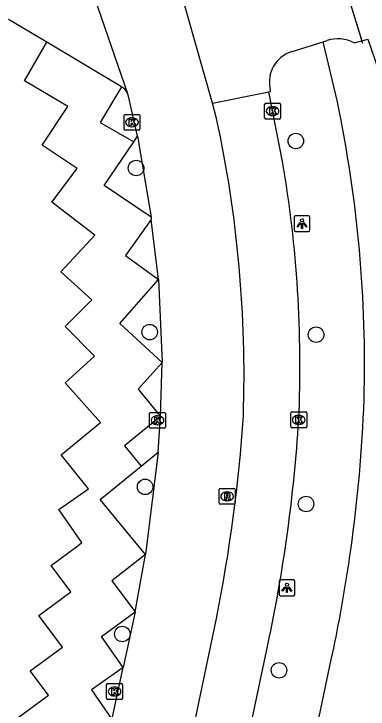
# Model space of a CAD drawing. Extents: x 158087 to 159494, y 382905 to 383981.
# Drawn here: x 159045.48 to 159067.78, y 382975.91 to 383019.71 of the extents above; entities that cross this region are included whole.
import ezdxf

# ---------------------------------------------------------------- set-up
doc = ezdxf.new("R2010")
doc.units = 0
for name, color, linetype in [('IMGEO_Boom', 7, 'Continuous'), ('IMGEO_Fietspad_gesloten', 7, 'Continuous'), ('IMGEO_Haag', 7, 'Continuous'), ('IMGEO_Hek', 7, 'Continuous'), ('IMGEO_Kolk', 7, 'Continuous'), ('IMGEO_Lichtpunt', 7, 'Continuous'), ('IMGEO_Parkeervlak_open', 7, 'Continuous'), ('IMGEO_Rijbaan_lokaal_gesloten', 7, 'Continuous'), ('IMGEO_Rijbaan_lokaal_open', 7, 'Continuous'), ('IMGEO_Rioolput', 7, 'Continuous'), ('IMGEO_Voetpad_open', 7, 'Continuous')]:
    doc.layers.add(name, color=color, linetype=linetype)

msp = doc.modelspace()

# ---------------------------------------------------------------- linework, layer by layer
at = {"layer": 'IMGEO_Boom'}
for centre in [(159063.233, 383011.704), (159053.173, 383010.001), (159054.029, 382999.661), (159064.509, 382999.498), (159053.742, 382989.91), (159063.876, 382988.833), (159052.304, 382980.638), (159062.176, 382978.354)]:
    msp.add_circle(centre, 0.489, dxfattribs=at)
at = {"layer": 'IMGEO_Fietspad_gesloten'}
for points in [[(159067.396, 383018.015), (159067.776, 383018.119), (159068.411, 383016.229)], [(159062.396, 383010.402), (159061.534, 383014.8)], [(159058.242, 383013.116), (159057.99, 383014.093)], [(159052.207, 382952.869), (159058.234, 382981.612)], [(159055.87, 382953.387), (159061.466, 382979.957)]]:
    msp.add_lwpolyline(points, dxfattribs=at)
for centre, radius, start, end in [((158983.276, 382996.919), 76.696, 358.1101, 12.19158), ((158987.417, 382997.525), 76.077, 357.44434, 9.74473), ((158961.087, 383001.008), 99.064, 348.70919, 356.16967), ((158966.692, 383000.23), 96.918, 347.92616, 356.39347)]:
    msp.add_arc(centre, radius, start, end, dxfattribs=at)
at = {"layer": 'IMGEO_Haag'}
for points in [[(159049.725, 383023.11), (159052.635, 383014.7)], [(159053.27, 383012.014), (159054.113, 383006.903)], [(159054.583, 383002.969), (159054.814, 382997.751)], [(159054.567, 382992.101), (159053.757, 382985.651)], [(159053.106, 382982.035), (159052.353, 382978.526)]]:
    msp.add_lwpolyline(points, dxfattribs=at)
at = {"layer": 'IMGEO_Hek'}
msp.add_lwpolyline([(159067.446, 383017.851), (159062.4, 383034.307)], dxfattribs=at)
at = {"layer": 'IMGEO_Kolk'}
for p, q in [((159061.27, 383013.161), (159061.27, 383014.013)), ((159061.345, 383014.087), (159062.197, 383014.087)), ((159061.758, 383013.867), (159061.783, 383013.867)), ((159062.271, 383014.013), (159062.271, 383013.161)), ((159052.416, 383012.457), (159052.416, 383013.309)), ((159052.491, 383013.383), (159053.343, 383013.383)), ((159053.417, 383013.309), (159053.417, 383012.457)), ((159061.781, 383013.307), (159061.756, 383013.307)), ((159052.904, 383013.163), (159052.929, 383013.163)), ((159062.197, 383013.087), (159061.345, 383013.087)), ((159052.927, 383012.603), (159052.902, 383012.603)), ((159053.343, 383012.383), (159052.491, 383012.383)), ((159054.022, 382993.68), (159054.022, 382994.532)), ((159054.097, 382994.606), (159054.949, 382994.606)), ((159055.023, 382994.532), (159055.023, 382993.68)), ((159062.917, 382993.707), (159062.917, 382994.559)), ((159062.992, 382994.633), (159063.844, 382994.633)), ((159063.918, 382994.559), (159063.918, 382993.707)), ((159054.51, 382994.386), (159054.535, 382994.386)), ((159063.405, 382994.413), (159063.43, 382994.413)), ((159054.949, 382993.606), (159054.097, 382993.606)), ((159054.533, 382993.826), (159054.508, 382993.826)), ((159063.844, 382993.633), (159062.992, 382993.633)), ((159063.428, 382993.853), (159063.403, 382993.853)), ((159051.317, 382976.589), (159051.317, 382977.441)), ((159051.392, 382977.515), (159052.244, 382977.515)), ((159052.318, 382977.441), (159052.318, 382976.589)), ((159051.805, 382977.295), (159051.83, 382977.295)), ((159052.244, 382976.515), (159051.392, 382976.515)), ((159051.828, 382976.735), (159051.803, 382976.735))]:
    msp.add_line(p, q, dxfattribs=at)
for points in [[(159061.27, 383013.161), (159061.27, 383014.013)], [(159061.345, 383014.087), (159062.197, 383014.087)], [(159061.591, 383013.787), (159061.714, 383013.787), (159061.714, 383013.636), (159061.844, 383013.787), (159062.008, 383013.787), (159061.862, 383013.636), (159062.015, 383013.387), (159061.863, 383013.387), (159061.778, 383013.551), (159061.714, 383013.484), (159061.714, 383013.387), (159061.591, 383013.387), (159061.591, 383013.787)], [(159062.271, 383014.013), (159062.271, 383013.161)], [(159052.416, 383012.457), (159052.416, 383013.309)], [(159052.491, 383013.383), (159053.343, 383013.383)], [(159053.417, 383013.309), (159053.417, 383012.457)], [(159052.737, 383013.083), (159052.86, 383013.083), (159052.86, 383012.932), (159052.99, 383013.083), (159053.154, 383013.083), (159053.008, 383012.932), (159053.161, 383012.683), (159053.009, 383012.683), (159052.924, 383012.847), (159052.86, 383012.78), (159052.86, 383012.683), (159052.737, 383012.683), (159052.737, 383013.083)], [(159062.197, 383013.087), (159061.345, 383013.087)], [(159053.343, 383012.383), (159052.491, 383012.383)], [(159054.022, 382993.68), (159054.022, 382994.532)], [(159054.097, 382994.606), (159054.949, 382994.606)], [(159055.023, 382994.532), (159055.023, 382993.68)], [(159062.917, 382993.707), (159062.917, 382994.559)], [(159062.992, 382994.633), (159063.844, 382994.633)], [(159063.918, 382994.559), (159063.918, 382993.707)], [(159054.343, 382994.306), (159054.466, 382994.306), (159054.466, 382994.155), (159054.596, 382994.306), (159054.76, 382994.306), (159054.614, 382994.155), (159054.767, 382993.906), (159054.615, 382993.906), (159054.53, 382994.07), (159054.466, 382994.003), (159054.466, 382993.906), (159054.343, 382993.906), (159054.343, 382994.306)], [(159063.238, 382994.333), (159063.361, 382994.333), (159063.361, 382994.182), (159063.491, 382994.333), (159063.655, 382994.333), (159063.509, 382994.182), (159063.662, 382993.933), (159063.51, 382993.933), (159063.425, 382994.097), (159063.361, 382994.03), (159063.361, 382993.933), (159063.238, 382993.933), (159063.238, 382994.333)], [(159054.949, 382993.606), (159054.097, 382993.606)], [(159063.844, 382993.633), (159062.992, 382993.633)], [(159051.317, 382976.589), (159051.317, 382977.441)], [(159051.392, 382977.515), (159052.244, 382977.515)], [(159052.318, 382977.441), (159052.318, 382976.589)], [(159051.638, 382977.215), (159051.761, 382977.215), (159051.761, 382977.064), (159051.891, 382977.215), (159052.055, 382977.215), (159051.909, 382977.064), (159052.062, 382976.815), (159051.91, 382976.815), (159051.825, 382976.979), (159051.761, 382976.912), (159051.761, 382976.815), (159051.638, 382976.815), (159051.638, 382977.215)], [(159052.244, 382976.515), (159051.392, 382976.515)]]:
    msp.add_lwpolyline(points, dxfattribs=at)
for centre, start, end in [((159061.347, 383014.011), 91.552, 178.448), ((159061.347, 383014.011), 91.552, 178.448), ((159062.195, 383014.011), 1.552, 88.448), ((159062.195, 383014.011), 1.552, 88.448), ((159052.493, 383013.307), 91.552, 178.448), ((159052.493, 383013.307), 91.552, 178.448), ((159053.341, 383013.307), 1.552, 88.448), ((159053.341, 383013.307), 1.552, 88.448), ((159061.347, 383013.163), 181.552, 268.448), ((159061.347, 383013.163), 181.552, 268.448), ((159062.195, 383013.163), 271.552, 358.448), ((159062.195, 383013.163), 271.552, 358.448), ((159052.493, 383012.459), 181.552, 268.448), ((159052.493, 383012.459), 181.552, 268.448), ((159053.341, 383012.459), 271.552, 358.448), ((159053.341, 383012.459), 271.552, 358.448), ((159054.099, 382994.53), 91.552, 178.448), ((159054.099, 382994.53), 91.552, 178.448), ((159054.947, 382994.53), 1.552, 88.448), ((159054.947, 382994.53), 1.552, 88.448), ((159062.994, 382994.557), 91.552, 178.448), ((159062.994, 382994.557), 91.552, 178.448), ((159063.842, 382994.557), 1.552, 88.448), ((159063.842, 382994.557), 1.552, 88.448), ((159054.099, 382993.682), 181.552, 268.448), ((159054.099, 382993.682), 181.552, 268.448), ((159054.947, 382993.682), 271.552, 358.448), ((159054.947, 382993.682), 271.552, 358.448), ((159062.994, 382993.709), 181.552, 268.448), ((159062.994, 382993.709), 181.552, 268.448), ((159063.842, 382993.709), 271.552, 358.448), ((159063.842, 382993.709), 271.552, 358.448), ((159051.394, 382977.439), 91.552, 178.448), ((159051.394, 382977.439), 91.552, 178.448), ((159052.242, 382977.439), 1.552, 88.448), ((159052.242, 382977.439), 1.552, 88.448), ((159051.394, 382976.591), 181.552, 268.448), ((159051.394, 382976.591), 181.552, 268.448), ((159052.242, 382976.591), 271.552, 358.448), ((159052.242, 382976.591), 271.552, 358.448)]:
    msp.add_arc(centre, 0.0765, start, end, dxfattribs=at)
for centre, major_axis, ratio, start_param, end_param in [((159061.757, 383013.587), (-0.387, 0.002), 0.722429, 4.712389, 7.853982), ((159061.782, 383013.587), (-0.39, 0.002), 0.717154, 1.570796, 4.712389), ((159052.903, 383012.883), (-0.387, 0.002), 0.722429, 4.712389, 7.853982), ((159052.928, 383012.883), (-0.39, 0.002), 0.717154, 1.570796, 4.712389), ((159054.509, 382994.106), (-0.387, 0.002), 0.722429, 4.712389, 7.853982), ((159054.534, 382994.106), (-0.39, 0.002), 0.717154, 1.570796, 4.712389), ((159063.404, 382994.133), (-0.387, 0.002), 0.722429, 4.712389, 7.853982), ((159063.429, 382994.133), (-0.39, 0.002), 0.717154, 1.570796, 4.712389), ((159051.804, 382977.015), (-0.387, 0.002), 0.722429, 4.712389, 7.853982), ((159051.829, 382977.015), (-0.39, 0.002), 0.717154, 1.570796, 4.712389)]:
    msp.add_ellipse(centre, major_axis=major_axis, ratio=ratio, start_param=start_param, end_param=end_param, dxfattribs=at)
at = {"layer": 'IMGEO_Lichtpunt'}
for p, q in [((159063.124, 383006.903), (159063.124, 383006.096)), ((159063.124, 383006.903), (159063.124, 383006.096)), ((159064.026, 383006.998), (159063.218, 383006.998)), ((159064.026, 383006.998), (159063.218, 383006.998)), ((159064.12, 383006.096), (159064.12, 383006.903)), ((159064.12, 383006.096), (159064.12, 383006.903)), ((159063.218, 383006.002), (159064.026, 383006.002)), ((159063.218, 383006.002), (159064.026, 383006.002)), ((159062.175, 382983.954), (159062.175, 382983.147)), ((159062.175, 382983.954), (159062.175, 382983.147)), ((159063.077, 382984.049), (159062.269, 382984.049)), ((159063.077, 382984.049), (159062.269, 382984.049)), ((159063.171, 382983.147), (159063.171, 382983.954)), ((159063.171, 382983.147), (159063.171, 382983.954)), ((159062.269, 382983.053), (159063.077, 382983.053)), ((159062.269, 382983.053), (159063.077, 382983.053))]:
    msp.add_line(p, q, dxfattribs=at)
for points in [[(159063.498, 383006.567), (159063.537, 383006.539), (159063.349, 383006.277), (159063.311, 383006.304), (159063.498, 383006.567)], [(159063.6, 383006.519), (159063.647, 383006.519), (159063.647, 383006.197), (159063.6, 383006.197), (159063.6, 383006.519)], [(159063.71, 383006.539), (159063.748, 383006.566), (159063.935, 383006.304), (159063.896, 383006.276), (159063.71, 383006.539)], [(159062.549, 382983.618), (159062.588, 382983.59), (159062.4, 382983.328), (159062.362, 382983.355), (159062.549, 382983.618)], [(159062.651, 382983.57), (159062.698, 382983.57), (159062.698, 382983.248), (159062.651, 382983.248), (159062.651, 382983.57)], [(159062.761, 382983.59), (159062.799, 382983.617), (159062.986, 382983.355), (159062.947, 382983.327), (159062.761, 382983.59)]]:
    msp.add_lwpolyline(points, dxfattribs=at)
for centre in [(159063.623, 383006.701), (159062.674, 382983.752)]:
    msp.add_circle(centre, 0.0994, dxfattribs=at)
for centre, start, end in [((159063.218, 383006.903), 90, 180), ((159063.218, 383006.903), 90, 180), ((159064.026, 383006.903), 0, 90), ((159064.026, 383006.903), 0, 90), ((159063.218, 383006.096), 180, 270), ((159063.218, 383006.096), 180, 270), ((159064.026, 383006.096), 270, 0), ((159064.026, 383006.096), 270, 360), ((159062.269, 382983.954), 90, 180), ((159062.269, 382983.954), 90, 180), ((159063.077, 382983.954), 0, 90), ((159063.077, 382983.954), 0, 90), ((159062.269, 382983.147), 180, 270), ((159062.269, 382983.147), 180, 270), ((159063.077, 382983.147), 270, 0), ((159063.077, 382983.147), 270, 360)]:
    msp.add_arc(centre, 0.0946, start, end, dxfattribs=at)
at = {"layer": 'IMGEO_Parkeervlak_open'}
for points in [[(159052.252, 383015.111), (159047.551, 383017.922)], [(159054.113, 383006.903), (159051.166, 383008.903), (159053.024, 383011.65)], [(159054.113, 383006.903), (159054.129, 383006.767)], [(159054.814, 382997.751), (159052.148, 383000.206), (159054.583, 383002.969)], [(159053.757, 382985.651), (159050.918, 382989.106), (159053.499, 382991.225)], [(159052.353, 382978.526), (159050.985, 382980.49), (159053.106, 382982.035)]]:
    msp.add_lwpolyline(points, dxfattribs=at)
at = {"layer": 'IMGEO_Rijbaan_lokaal_gesloten'}
for points in [[(159065.84, 383023.087), (159067.396, 383018.015)], [(159057.99, 383014.093), (159055.886, 383021.512), (159055.511, 383022.43)], [(159062.947, 383017.325), (159064.964, 383017.958)], [(159064.964, 383017.958), (159065.199, 383018.037)], [(159066.91, 383017.883), (159067.396, 383018.015)], [(159057.99, 383014.093), (159061.534, 383014.8)], [(159061.534, 383014.8), (159061.643, 383014.828), (159061.619, 383014.991)]]:
    msp.add_lwpolyline(points, dxfattribs=at)
for centre, radius, start, end in [((159065.871, 383015.918), 2.222, 62.1209, 107.5929), ((159063.556, 383015.433), 1.987, 107.8574, 192.8646)]:
    msp.add_arc(centre, radius, start, end, dxfattribs=at)
at = {"layer": 'IMGEO_Rijbaan_lokaal_open'}
for points in [[(159047.551, 383017.922), (159045.141, 383019.365)], [(159045.496, 382975.18), (159047.662, 382976.78), (159046.512, 382978.323), (159048.533, 382979.816), (159047.047, 382981.81), (159049.065, 382983.301), (159047.827, 382984.963), (159049.518, 382986.212), (159049.765, 382986.399), (159048.312, 382988.479), (159050.184, 382989.787), (159048.454, 382991.919), (159050.937, 382993.976), (159048.704, 382996.456), (159050.56, 382998.144), (159048.697, 383000.008), (159050.39, 383001.705), (159048.429, 383003.454), (159050.572, 383005.771), (159047.858, 383007.842), (159049.453, 383009.961), (159047.252, 383011.442), (159048.876, 383013.881), (159046.155, 383015.502), (159047.551, 383017.922)]]:
    msp.add_lwpolyline(points, dxfattribs=at)
at = {"layer": 'IMGEO_Rioolput'}
for p, q in [((159058.407, 382988.886), (159058.407, 382989.738)), ((159058.482, 382989.812), (159059.334, 382989.812)), ((159059.408, 382989.738), (159059.408, 382988.886)), ((159058.895, 382989.592), (159058.92, 382989.592)), ((159059.334, 382988.812), (159058.482, 382988.812)), ((159058.918, 382989.032), (159058.893, 382989.032))]:
    msp.add_line(p, q, dxfattribs=at)
for points in [[(159058.407, 382988.886), (159058.407, 382989.738)], [(159058.482, 382989.812), (159059.334, 382989.812)], [(159059.408, 382989.738), (159059.408, 382988.886)], [(159058.996, 382989.51), (159058.744, 382989.512), (159058.744, 382989.112)], [(159058.744, 382989.112), (159058.868, 382989.112), (159058.868, 382989.274), (159058.879, 382989.274)], [(159058.922, 382989.431), (159058.868, 382989.431), (159058.868, 382989.35)], [(159058.868, 382989.35), (159058.92, 382989.35)], [(159058.926, 382989.245), (159058.997, 382989.112), (159059.137, 382989.112), (159059.072, 382989.238)], [(159059.334, 382988.812), (159058.482, 382988.812)]]:
    msp.add_lwpolyline(points, dxfattribs=at)
for centre, radius, start, end in [((159058.484, 382989.736), 0.0765, 91.552, 178.448), ((159058.484, 382989.736), 0.0765, 91.552, 178.448), ((159059.332, 382989.736), 0.0765, 1.552, 88.448), ((159059.332, 382989.736), 0.0765, 1.552, 88.448), ((159058.878, 382989.221), 0.0533, 26.0293, 88.6989), ((159058.904, 382989.539), 0.19, 274.7715, 282.9687), ((159058.928, 382989.335), 0.0964, 77.0061, 93.1865), ((159058.942, 382989.392), 0.0378, 276.6634, 79.6772), ((159058.995, 382989.4), 0.109, 350.3612, 89.416), ((159058.993, 382989.4), 0.112, 277.5842, 350.9817), ((159058.977, 382989.185), 0.108, 29.5134, 73.7905), ((159058.484, 382988.888), 0.0765, 181.552, 268.448), ((159058.484, 382988.888), 0.0765, 181.552, 268.448), ((159059.332, 382988.888), 0.0765, 271.552, 358.448), ((159059.332, 382988.888), 0.0765, 271.552, 358.448)]:
    msp.add_arc(centre, radius, start, end, dxfattribs=at)
for centre, major_axis, ratio, start_param, end_param in [((159058.894, 382989.312), (-0.387, 0.002), 0.722429, 4.712389, 7.853982), ((159058.919, 382989.312), (-0.39, 0.002), 0.717154, 1.570796, 4.712389)]:
    msp.add_ellipse(centre, major_axis=major_axis, ratio=ratio, start_param=start_param, end_param=end_param, dxfattribs=at)
at = {"layer": 'IMGEO_Voetpad_open'}
for points in [[(159065.854, 383014.176), (159064.964, 383017.958)], [(159052.252, 383015.111), (159050.911, 383012.878), (159053.024, 383011.65)], [(159053.27, 383012.014), (159052.695, 383014.526), (159052.635, 383014.7)], [(159053.024, 383011.65), (159053.27, 383012.014)], [(159054.129, 383006.767), (159052.5, 383004.485), (159054.583, 383002.969)], [(159054.583, 383002.969), (159054.129, 383006.767)], [(159054.814, 382997.751), (159053.311, 382996.074), (159054.716, 382994.347)], [(159054.716, 382994.347), (159054.814, 382997.751)], [(159054.716, 382994.347), (159052.439, 382992.494), (159053.499, 382991.225)], [(159054.567, 382992.101), (159054.716, 382994.347)], [(159053.499, 382991.225), (159054.567, 382992.101)], [(159053.757, 382985.651), (159051.636, 382983.981), (159053.106, 382982.035)], [(159053.106, 382982.035), (159053.757, 382985.651)], [(159059.516, 382950.638), (159065.466, 382979.035)], [(159052.353, 382978.526), (159050.362, 382977.131), (159051.624, 382975.304), (159049.554, 382973.932), (159050.858, 382972.025)], [(159050.975, 382972.105), (159052.353, 382978.526)]]:
    msp.add_lwpolyline(points, dxfattribs=at)
for centre, radius, start, end in [((159051.887, 383014.387), 0.811, 22.706, 63.2547), ((158985.755, 382997.556), 81.805, 358.49759, 11.72221), ((158973.513, 382998.957), 94.086, 352.05174, 357.84004), ((158971.643, 382999.251), 95.979, 349.59105, 352.0325), ((158972.317, 382999.192), 95.305, 347.7895, 349.55231)]:
    msp.add_arc(centre, radius, start, end, dxfattribs=at)

doc.saveas('drawing.dxf')
